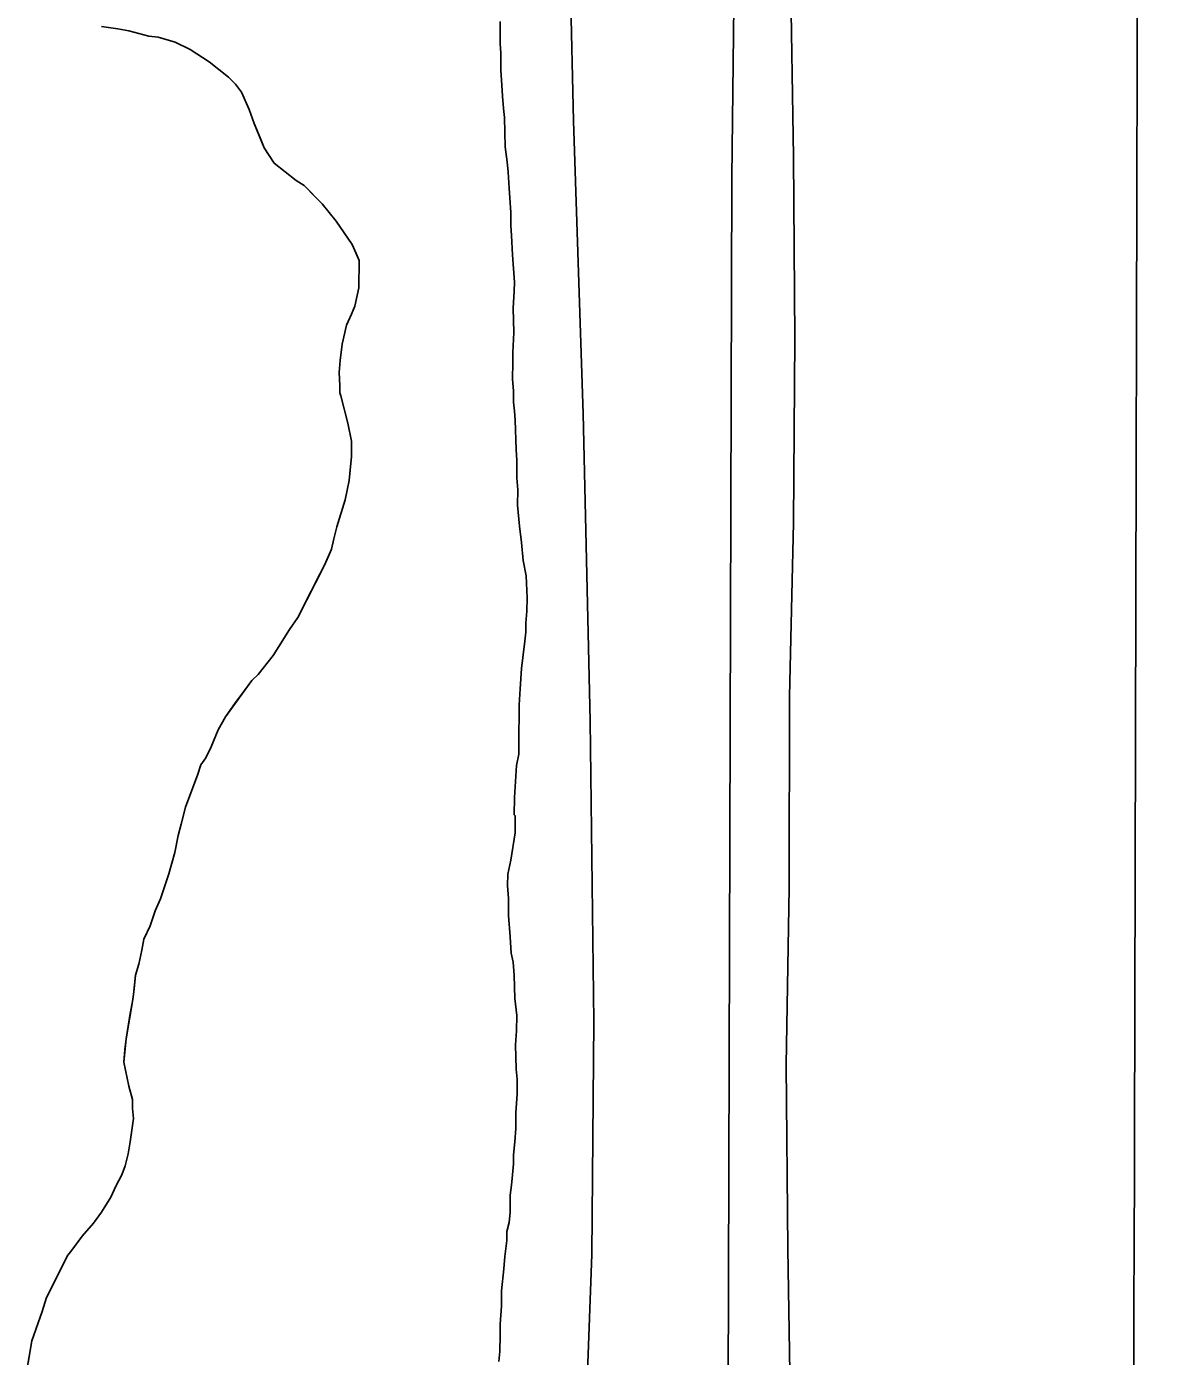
# Model space of a CAD drawing. Extents: x 3180038 to 3217926, y 922069 to 947485.
# Drawn here: x 3186524.7 to 3186921.3, y 942510.7 to 942976.7 of the extents above; entities that cross this region are included whole.
import ezdxf

# ---------------------------------------------------------------- set-up
doc = ezdxf.new("R2010")
doc.units = 0
for name, color, linetype in [('V-GRID-MAJR', 7, 'Continuous'), ('V-ROAD-CNTR', 7, 'Continuous'), ('V-SITE-VEGE', 7, 'Continuous'), ('V-TOPO-SHOR', 7, 'Continuous')]:
    doc.layers.add(name, color=color, linetype=linetype)

msp = doc.modelspace()

# ---------------------------------------------------------------- linework, layer by layer
at = {"layer": 'V-GRID-MAJR'}
msp.add_spline([(3186873.701, 927512.849), (3186889.572, 933574.8250000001), (3186905.4450000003, 939637.892), (3186921.319, 945701.009), (3186921.322, 945702.052)], degree=3, dxfattribs=at)
at = {"layer": 'V-ROAD-CNTR'}
msp.add_lwpolyline([(3186708.196000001, 941548.5309999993), (3186710.820000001, 941649.7229999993), (3186710.867000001, 941736.0479999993), (3186711.236000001, 941818.3759999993), (3186712.196000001, 941899.3639999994), (3186715.510000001, 941973.6689999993), (3186716.562000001, 942040.3709999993), (3186721.760000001, 942109.6909999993), (3186727.187000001, 942166.0559999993), (3186724.957000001, 942219.5929999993), (3186720.513000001, 942293.0119999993), (3186718.016000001, 942379.2429999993), (3186719.927000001, 942470.1489999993), (3186722.776000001, 942546.3969999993), (3186723.501000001, 942628.1139999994), (3186722.172000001, 942733.4629999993), (3186719.776000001, 942841.0009999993), (3186716.360000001, 942943.7089999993), (3186714.287000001, 943035.8659999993)], dxfattribs=at)
at = {"layer": 'V-SITE-VEGE'}
for p, q in [((3186550.998000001, 942976.721999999), (3186556.648000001, 942975.9729999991)), ((3186556.648000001, 942975.9729999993), (3186560.533000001, 942975.2349999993)), ((3186560.533000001, 942975.2349999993), (3186567.591000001, 942973.412999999)), ((3186567.591000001, 942973.412999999), (3186570.7690000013, 942973.0339999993)), ((3186570.7690000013, 942973.0339999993), (3186576.768000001, 942971.2189999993)), ((3186576.768000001, 942971.2189999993), (3186582.052000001, 942968.7019999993)), ((3186582.052000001, 942968.7019999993), (3186588.736000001, 942964.4079999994)), ((3186588.736000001, 942964.4079999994), (3186595.413000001, 942959.0519999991)), ((3186595.413000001, 942959.0519999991), (3186597.868000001, 942956.5599999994)), ((3186597.868000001, 942956.5599999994), (3186599.968000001, 942953.712999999)), ((3186599.968000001, 942953.712999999), (3186602.751000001, 942947.6819999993)), ((3186602.751000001, 942947.6819999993), (3186604.479000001, 942942.7169999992)), ((3186604.479000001, 942942.7169999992), (3186607.949000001, 942934.2059999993)), ((3186607.949000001, 942934.2059999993), (3186611.445000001, 942928.8749999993)), ((3186611.445000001, 942928.8749999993), (3186619.176000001, 942922.8029999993)), ((3186619.176000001, 942922.8029999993), (3186621.992000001, 942921.0129999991)), ((3186621.992000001, 942921.0129999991), (3186628.306000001, 942914.5999999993)), ((3186628.306000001, 942914.5999999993), (3186633.209000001, 942908.550999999)), ((3186633.209000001, 942908.550999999), (3186638.804000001, 942900.3749999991)), ((3186638.804000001, 942900.3749999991), (3186641.2350000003, 942894.6999999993)), ((3186641.235000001, 942894.6999999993), (3186641.1610000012, 942885.1519999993)), ((3186641.1610000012, 942885.1519999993), (3186639.697000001, 942878.7989999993)), ((3186639.697000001, 942878.7989999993), (3186638.613000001, 942875.9789999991)), ((3186636.817000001, 942872.101999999), (3186635.351000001, 942865.3949999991)), ((3186638.613000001, 942875.9789999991), (3186636.817000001, 942872.101999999)), ((3186635.351000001, 942865.3949999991), (3186634.599000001, 942859.7449999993)), ((3186634.599000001, 942859.7449999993), (3186634.212000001, 942855.5029999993)), ((3186634.212000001, 942855.5029999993), (3186634.532000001, 942850.9049999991)), ((3186634.532000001, 942850.9049999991), (3186634.511000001, 942848.4309999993)), ((3186634.511000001, 942848.4309999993), (3186634.8570000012, 942847.3669999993)), ((3186634.8570000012, 942847.3669999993), (3186637.258000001, 942837.8019999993)), ((3186637.258000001, 942837.8019999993), (3186638.6240000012, 942831.4269999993)), ((3186638.6240000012, 942831.4269999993), (3186638.583000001, 942826.1229999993)), ((3186638.583000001, 942826.1229999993), (3186637.809000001, 942817.6439999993)), ((3186637.809000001, 942817.6439999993), (3186636.342000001, 942810.9369999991)), ((3186636.342000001, 942810.9369999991), (3186633.440000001, 942801.4109999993)), ((3186632.347000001, 942797.1739999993), (3186631.611000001, 942793.6469999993)), ((3186633.440000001, 942801.4109999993), (3186632.347000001, 942797.1739999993)), ((3186631.611000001, 942793.6469999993), (3186629.094000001, 942788.008999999)), ((3186629.094000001, 942788.008999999), (3186619.760000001, 942769.6939999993)), ((3186619.760000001, 942769.6939999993), (3186616.896000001, 942765.4729999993)), ((3186616.896000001, 942765.4729999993), (3186611.168000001, 942756.3249999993)), ((3186611.168000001, 942756.3249999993), (3186605.815000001, 942749.6479999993)), ((3186603.677000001, 942747.5429999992), (3186594.385000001, 942734.8859999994)), ((3186605.815000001, 942749.6479999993), (3186603.677000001, 942747.5429999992)), ((3186594.385000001, 942734.8859999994), (3186591.8740000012, 942730.3089999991)), ((3186591.8740000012, 942730.3089999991), (3186589.353000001, 942724.3169999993)), ((3186589.353000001, 942724.3169999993), (3186587.555000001, 942720.4419999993)), ((3186585.767000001, 942717.979999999), (3186584.681000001, 942714.805999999)), ((3186587.555000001, 942720.4419999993), (3186585.767000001, 942717.979999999)), ((3186584.681000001, 942714.805999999), (3186580.352000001, 942703.170999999)), ((3186580.352000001, 942703.170999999), (3186578.888000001, 942697.1719999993)), ((3186578.888000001, 942697.1719999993), (3186577.796000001, 942693.2909999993)), ((3186577.796000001, 942693.2909999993), (3186576.690000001, 942687.2889999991)), ((3186576.690000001, 942687.2889999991), (3186574.511000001, 942679.878999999)), ((3186574.511000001, 942679.878999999), (3186571.615000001, 942671.0619999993)), ((3186571.615000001, 942671.0619999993), (3186569.815000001, 942666.8329999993)), ((3186569.815000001, 942666.8329999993), (3186568.007000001, 942661.5429999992)), ((3186568.007000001, 942661.5429999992), (3186565.8480000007, 942656.9639999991)), ((3186565.111000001, 942653.0809999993), (3186564.011000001, 942648.1369999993)), ((3186565.848000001, 942656.9639999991), (3186565.111000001, 942653.0809999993)), ((3186564.011000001, 942648.1369999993), (3186562.921000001, 942644.253999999)), ((3186562.921000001, 942644.253999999), (3186562.162000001, 942637.5449999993)), ((3186561.789000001, 942635.072999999), (3186559.565000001, 942622.0069999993)), ((3186562.162000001, 942637.5449999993), (3186561.789000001, 942635.072999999)), ((3186559.565000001, 942622.0069999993), (3186558.7970000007, 942613.8799999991)), ((3186558.797000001, 942613.8799999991), (3186560.4990000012, 942605.3809999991)), ((3186560.4990000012, 942605.3809999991), (3186561.877000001, 942600.7749999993)), ((3186561.877000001, 942600.7749999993), (3186561.852000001, 942597.5919999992)), ((3186561.852000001, 942597.5919999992), (3186562.1780000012, 942594.052999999)), ((3186562.1780000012, 942594.052999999), (3186561.056000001, 942585.9289999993)), ((3186561.056000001, 942585.9289999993), (3186560.314000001, 942581.6939999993)), ((3186560.314000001, 942581.6939999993), (3186559.221000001, 942577.4559999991)), ((3186558.133000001, 942574.283999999), (3186555.985000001, 942570.4109999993)), ((3186559.221000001, 942577.4559999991), (3186558.133000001, 942574.283999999)), ((3186555.985000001, 942570.4109999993), (3186554.1870000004, 942566.5349999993)), ((3186554.187000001, 942566.5349999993), (3186550.963000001, 942561.2569999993)), ((3186550.963000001, 942561.2569999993), (3186548.104000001, 942557.3899999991)), ((3186548.104000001, 942557.3899999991), (3186544.180000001, 942552.8229999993)), ((3186544.180000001, 942552.8229999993), (3186540.606000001, 942547.8999999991)), ((3186539.179000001, 942546.1429999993), (3186531.638000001, 942531.3519999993)), ((3186540.606000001, 942547.8999999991), (3186539.179000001, 942546.1429999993)), ((3186531.638000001, 942531.3519999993), (3186530.184000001, 942526.4119999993)), ((3186530.184000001, 942526.4119999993), (3186526.569000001, 942516.1859999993)), ((3186526.569000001, 942516.1859999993), (3186524.718000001, 942505.2399999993))]:
    msp.add_line(p, q, dxfattribs=at)
msp.add_lwpolyline([(3186790.862000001, 943207.6379999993), (3186791.628000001, 943137.2709999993), (3186792.261000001, 943060.8229999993), (3186792.367000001, 942996.2949999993), (3186793.442000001, 942931.1419999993), (3186793.9110000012, 942867.4039999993), (3186793.491000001, 942802.8819999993), (3186792.039000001, 942741.9849999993), (3186791.951000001, 942674.8979999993), (3186790.843000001, 942612.9399999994), (3186791.4820000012, 942548.4079999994), (3186792.471000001, 942483.5209999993)], dxfattribs=at)
at = {"layer": 'V-TOPO-SHOR'}
for points in [[(3186775.486995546, 943234.2880313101), (3186771.8780290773, 942923.9169149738), (3186770.0735458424, 942344.677796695), (3186770.0735458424, 941835.8135245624), (3186762.8556129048, 941142.8919625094), (3186761.05112967, 940543.803528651), (3186759.2466464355, 940060.2020218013), (3186759.2466464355, 939928.4747456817), (3186759.2466464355, 939825.6192013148)], [(3186607.949000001, 942934.2059999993), (3186606.562000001, 942937.7509999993), (3186604.479000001, 942942.7169999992), (3186602.751000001, 942947.6819999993), (3186599.968000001, 942953.7129999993), (3186597.868000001, 942956.5599999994), (3186595.413000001, 942959.0519999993), (3186588.736000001, 942964.4099999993), (3186582.052000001, 942968.7019999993), (3186576.768000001, 942971.2189999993), (3186570.7690000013, 942973.0339999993), (3186567.591000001, 942973.4129999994), (3186560.533000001, 942975.2349999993), (3186556.648000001, 942975.9729999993), (3186550.998000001, 942976.7219999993)], [(3186690.6780000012, 942978.4689999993), (3186690.653000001, 942975.2889999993), (3186690.618000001, 942970.6929999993), (3186690.946000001, 942967.5059999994), (3186690.901000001, 942961.4949999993), (3186691.212000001, 942956.1889999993), (3186691.5360000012, 942952.2979999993), (3186691.8570000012, 942948.0519999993), (3186692.185000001, 942944.8679999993), (3186692.459000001, 942934.6109999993), (3186693.125000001, 942929.3029999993), (3186693.453000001, 942925.7639999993), (3186693.762000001, 942920.1029999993), (3186694.403000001, 942911.6119999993), (3186694.368000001, 942907.0169999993), (3186694.694000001, 942903.4779999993), (3186694.997000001, 942896.7579999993), (3186695.630000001, 942887.2059999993), (3186695.603000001, 942884.0239999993), (3186695.204000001, 942878.0169999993), (3186695.493000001, 942869.5279999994), (3186695.085000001, 942862.4579999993), (3186695.056000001, 942858.9229999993), (3186695.013000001, 942853.2669999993), (3186695.335000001, 942849.0209999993), (3186695.302000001, 942845.1299999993), (3186695.632000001, 942841.9469999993), (3186695.962000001, 942838.7629999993), (3186696.236000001, 942828.5059999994), (3186696.560000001, 942824.6129999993), (3186696.512000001, 942818.6019999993), (3186696.834000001, 942814.3569999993), (3186696.791000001, 942809.0549999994), (3186697.442000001, 942801.6219999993), (3186698.106000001, 942795.9619999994), (3186698.763000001, 942789.5899999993), (3186699.783000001, 942784.2799999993), (3186700.076000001, 942776.4979999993), (3186700.039000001, 942771.9019999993), (3186699.654000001, 942767.6619999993), (3186699.630000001, 942764.4799999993), (3186699.251000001, 942761.2989999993), (3186698.116000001, 942751.7619999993), (3186697.708000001, 942744.6939999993), (3186697.311000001, 942739.0399999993)], [(3186524.718000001, 942505.2399999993), (3186525.830000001, 942511.9469999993), (3186526.569000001, 942516.1859999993), (3186530.184000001, 942526.4119999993), (3186531.638000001, 942531.3519999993), (3186534.870000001, 942537.6899999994), (3186538.460000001, 942544.7339999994), (3186539.179000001, 942546.1429999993), (3186540.606000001, 942547.8999999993), (3186544.180000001, 942552.8229999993), (3186548.104000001, 942557.3879999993), (3186550.963000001, 942561.2569999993), (3186554.187000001, 942566.5349999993), (3186555.985000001, 942570.4109999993), (3186558.135000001, 942574.2839999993), (3186559.221000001, 942577.4559999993), (3186560.314000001, 942581.6919999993), (3186561.056000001, 942585.9289999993), (3186562.1780000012, 942594.0529999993), (3186561.852000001, 942597.5919999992), (3186561.877000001, 942600.7749999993), (3186560.4990000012, 942605.3809999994), (3186558.797000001, 942613.8799999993), (3186559.182000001, 942618.1199999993), (3186559.567000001, 942622.0069999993), (3186561.050000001, 942630.8359999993), (3186561.789000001, 942635.0729999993), (3186562.162000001, 942637.5449999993), (3186562.540000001, 942640.7229999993), (3186562.921000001, 942644.2559999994), (3186564.011000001, 942648.1369999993), (3186565.111000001, 942653.0809999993), (3186565.848000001, 942656.9639999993), (3186568.005000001, 942661.5429999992), (3186569.815000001, 942666.8329999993), (3186571.613000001, 942671.0619999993), (3186572.701000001, 942674.2369999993), (3186574.511000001, 942679.8789999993), (3186576.690000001, 942687.2889999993), (3186577.796000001, 942693.2909999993), (3186578.888000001, 942697.1719999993), (3186580.350000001, 942703.1709999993), (3186584.681000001, 942714.8059999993), (3186585.767000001, 942717.9799999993), (3186587.555000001, 942720.4419999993), (3186589.353000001, 942724.3169999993), (3186591.8740000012, 942730.3089999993), (3186594.385000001, 942734.8859999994), (3186597.959000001, 942739.8079999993), (3186599.744000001, 942742.2689999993), (3186603.677000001, 942747.5429999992), (3186605.815000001, 942749.6479999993), (3186611.168000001, 942756.3249999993), (3186613.319000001, 942759.8429999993), (3186615.109000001, 942762.6589999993), (3186616.896000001, 942765.4729999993), (3186619.760000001, 942769.6939999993), (3186624.427000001, 942778.8529999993), (3186626.221000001, 942782.3729999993), (3186629.094000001, 942788.0089999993), (3186630.532000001, 942791.1799999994), (3186631.613000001, 942793.6469999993), (3186632.347000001, 942797.1759999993), (3186633.440000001, 942801.4109999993), (3186636.342000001, 942810.9369999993), (3186637.809000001, 942817.6439999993), (3186638.202000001, 942822.5899999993), (3186638.583000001, 942826.1229999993), (3186638.6240000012, 942831.4269999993), (3186637.258000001, 942837.8019999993), (3186634.8570000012, 942847.3669999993), (3186634.511000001, 942848.4309999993), (3186634.532000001, 942850.9049999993), (3186634.212000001, 942855.5049999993), (3186634.599000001, 942859.7449999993), (3186635.351000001, 942865.3949999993), (3186636.817000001, 942872.1019999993), (3186638.613000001, 942875.9789999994), (3186639.697000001, 942878.7989999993), (3186641.1610000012, 942885.1519999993), (3186641.235000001, 942894.6999999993), (3186640.192000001, 942897.1819999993), (3186638.804000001, 942900.3749999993), (3186633.209000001, 942908.5509999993), (3186628.306000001, 942914.5999999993), (3186625.850000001, 942917.0949999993), (3186621.992000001, 942921.0129999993), (3186619.176000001, 942922.8029999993), (3186611.445000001, 942928.8749999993), (3186607.949000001, 942934.2059999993)], [(3186697.311000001, 942739.0399999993), (3186697.270000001, 942733.7349999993), (3186697.246000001, 942730.5549999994), (3186697.211000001, 942725.9569999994), (3186697.176000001, 942721.7139999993), (3186696.441000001, 942717.8309999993), (3186696.041000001, 942712.1759999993), (3186695.6440000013, 942706.5209999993), (3186695.597000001, 942700.5109999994), (3186695.949000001, 942700.1539999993), (3186695.902000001, 942694.1429999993), (3186694.413000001, 942684.6099999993), (3186693.316000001, 942679.6659999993), (3186693.285000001, 942675.7789999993), (3186693.602000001, 942671.1789999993), (3186693.557000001, 942665.1679999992), (3186694.206000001, 942657.7379999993), (3186694.516000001, 942652.0769999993), (3186695.200000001, 942648.8909999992), (3186695.517000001, 942644.2909999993), (3186695.808000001, 942636.1559999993), (3186696.467000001, 942630.1409999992), (3186696.426000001, 942624.8369999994), (3186696.035000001, 942619.8889999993), (3186696.322000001, 942611.3999999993), (3186696.650000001, 942607.8629999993), (3186696.609000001, 942602.5609999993), (3186696.205000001, 942596.1979999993), (3186696.160000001, 942590.5409999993), (3186695.771000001, 942585.9469999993), (3186695.384000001, 942581.3539999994), (3186695.3570000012, 942578.1709999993), (3186694.974000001, 942574.2839999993), (3186694.593000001, 942570.7509999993), (3186694.213000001, 942567.2189999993), (3186694.165000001, 942561.2099999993), (3186693.785000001, 942557.6769999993), (3186693.0530000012, 942554.4979999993), (3186693.029000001, 942551.3179999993), (3186692.277000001, 942545.6649999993), (3186691.892000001, 942541.4239999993), (3186691.1240000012, 942533.6519999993), (3186691.083000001, 942528.3499999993), (3186690.680000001, 942521.9859999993), (3186690.649000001, 942518.0969999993), (3186690.606000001, 942512.4409999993), (3186690.225000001, 942508.9079999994)]]:
    msp.add_lwpolyline(points, dxfattribs=at)

doc.saveas('drawing.dxf')
